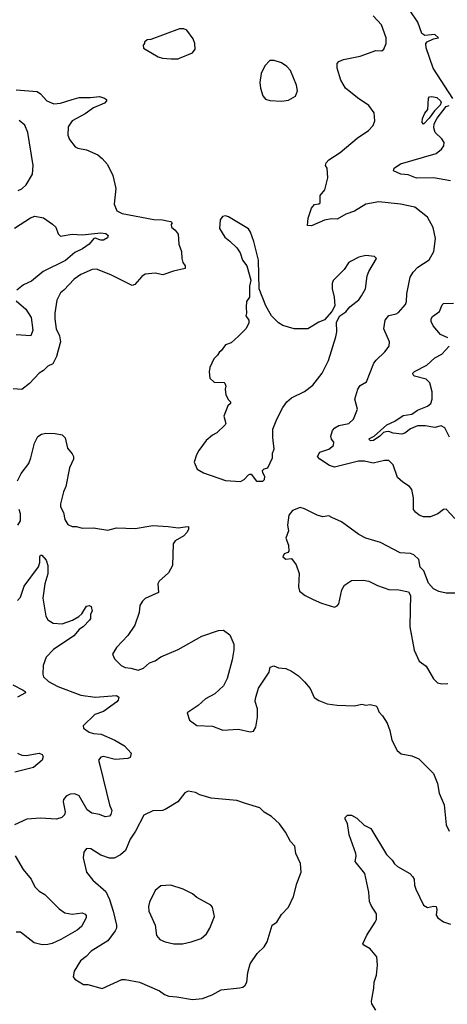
# Model space of a CAD drawing. Extents: x 2087054 to 2277909, y 548907 to 753496.
# Tile 353 of 444: x 2196699 to 2199682, y 711543 to 718412. Entities that reach past the tile are written whole.
import ezdxf

# ---------------------------------------------------------------- set-up
doc = ezdxf.new("R2010")
doc.units = 0

msp = doc.modelspace()

# ---------------------------------------------------------------- linework, layer by layer
at = {"layer": '0CON20XD'}
for points in [[(2199735, 714930.8), (2199675, 714995.8), (2199655, 714994.2), (2199615.4, 714964.6), (2199565, 714943.8), (2199515, 714943.3), (2199486.2, 714955), (2199460, 714975), (2199445.8, 714995), (2199445.6, 715075), (2199434.2, 715135), (2199418.8, 715155), (2199371.2, 715185), (2199335, 715218.8), (2199305.5, 715305.5), (2199275, 715335.8), (2199245, 715336.7), (2199165, 715317.5), (2199105, 715331.4), (2199061.9, 715331.9), (2198895, 715289.6), (2198860.9, 715300.9), (2198793.8, 715345), (2198776.7, 715365), (2198793.8, 715395), (2198856.7, 715415), (2198888.3, 715441.7), (2198890, 715465), (2198874, 715485), (2198869.4, 715505), (2198881.9, 715545), (2198898.6, 715565), (2198925, 715579.6), (2198994.4, 715595.6), (2199027.1, 715625), (2199056, 715695), (2199037.3, 715765), (2199056.9, 715835), (2199075, 715859.3), (2199119.2, 715885), (2199168.6, 716015), (2199185, 716037.5), (2199247.5, 716095), (2199276, 716135), (2199278, 716165), (2199240, 716255), (2199248.1, 716315), (2199275, 716347.8), (2199325, 716359.6), (2199340.8, 716369.2), (2199389.4, 716425), (2199397.8, 716445), (2199400.5, 716499.5), (2199423.8, 716615), (2199445, 716650), (2199476.7, 716685), (2199555, 716735.8), (2199588.1, 716795), (2199598.9, 716885), (2199582.6, 716962.6), (2199544.2, 717035), (2199454.5, 717104.5), (2199355.4, 717125.4), (2199205, 717141.9), (2199113.3, 717125), (2199035, 717076.9), (2198975, 717055.5), (2198915, 717020), (2198875, 717022.2), (2198825, 717013.9), (2198735, 716972.5), (2198707.5, 716975), (2198712.1, 717027.9), (2198735, 717096.7), (2198755, 717121.2), (2198785, 717126.2), (2198795.5, 717134.5), (2198795.9, 717184.1), (2198827.5, 717225), (2198848.3, 717308.3), (2198843.8, 717375), (2198833.3, 717395), (2198836.4, 717413.6), (2198856.7, 717435), (2198935, 717486.2), (2199054.5, 717585.5), (2199131.3, 717638.7), (2199165.5, 717674.5), (2199177.5, 717705), (2199172.7, 717762.7), (2199135, 717812.5), (2199055, 717866.9), (2198971.1, 717935), (2198938.7, 717988.7), (2198914.1, 718074.1), (2198913.3, 718105), (2198925, 718120), (2198957.3, 718132.7), (2199075, 718156), (2199183.2, 718196.8), (2199225.9, 718194.1), (2199240, 718205), (2199256.2, 718245), (2199256, 718285), (2199223.8, 718375), (2199165, 718438)], [(2199720.9, 717860.9), (2199582.9, 718072.9), (2199533.8, 718215), (2199532.5, 718245), (2199542.5, 718257.5), (2199585, 718278.8), (2199620, 718285), (2199595, 718307.5), (2199525, 718302.2), (2199505.6, 718315), (2199476.2, 718395), (2199424.2, 718474.2)], [(2197805, 718137.5), (2197815, 718142.5), (2197905, 718180), (2197922.5, 718205), (2197920, 718245), (2197908.3, 718278.3), (2197865, 718337.5), (2197845, 718347.5), (2197815, 718346.7), (2197615, 718272.5), (2197588.3, 718271.7), (2197570, 718255), (2197570, 718245), (2197560, 718235), (2197563.6, 718213.6), (2197665, 718152.5), (2197695, 718143.3), (2197755, 718137.5), (2197805, 718137.5)], [(2198525, 717844), (2198575, 717851.2), (2198623, 717877), (2198636.7, 717915), (2198630, 717955), (2198587.7, 718057.7), (2198562.5, 718085), (2198525, 718110), (2198475, 718127.5), (2198445, 718127.5), (2198409.3, 718090.7), (2198384.2, 718035.8), (2198374.1, 717974.1), (2198378, 717935), (2198395, 717880), (2198415, 717857.5), (2198445, 717846.7), (2198525, 717844)], [(2196675, 717921.8), (2196820.5, 717910.5), (2196844.5, 717895), (2196888.9, 717845), (2196937.5, 717825), (2196985, 717828.4), (2197064.8, 717855.2), (2197115, 717869.3), (2197192.4, 717867.6), (2197255, 717875.6), (2197291.2, 717865), (2197304, 717855), (2197306, 717845), (2197290.7, 717829.3), (2197215, 717795.7), (2197156, 717755), (2197065.7, 717705), (2197037.1, 717665), (2197034.4, 717605), (2197045.7, 717575), (2197086.2, 717525), (2197105, 717514.5), (2197165, 717504.5), (2197245, 717468.1), (2197275, 717444.2), (2197310.7, 717400.7), (2197348.1, 717325), (2197369.4, 717235), (2197359.4, 717125), (2197377.2, 717077.2), (2197415, 717059.1), (2197635, 717017.5), (2197695, 717016.2), (2197728.9, 717008.9), (2197753.6, 717003.6), (2197762.5, 716995), (2197756.7, 716983.3), (2197758.8, 716965), (2197785, 716943.8), (2197804, 716915), (2197810.6, 716845), (2197828.1, 716795), (2197829.4, 716745), (2197836.9, 716716.9), (2197853.8, 716695), (2197852.5, 716675), (2197771.7, 716658.3), (2197697.3, 716632.7), (2197645, 716643.8), (2197574.2, 716635.8), (2197550.5, 716619.5), (2197503.3, 716565), (2197485, 716556.2), (2197335, 716632.2), (2197235, 716670.9), (2197205, 716668.5), (2197125, 716634.4), (2197079.3, 716600.7), (2197007.1, 716525), (2196982.9, 716507.1), (2196958.9, 716455), (2196945.4, 716365), (2196945.4, 716325), (2196954.7, 716255), (2196977.8, 716205), (2196984.7, 716165), (2196968.5, 716105)], [(2199515, 717683.8), (2199507.5, 717695), (2199508.3, 717721.7), (2199525, 717760), (2199546.7, 717785), (2199550, 717865), (2199557, 717873), (2199573.6, 717876.4), (2199609.2, 717869.2), (2199635.5, 717845.5), (2199638.9, 717835), (2199633.3, 717815), (2199593.1, 717776.9), (2199555, 717724), (2199515, 717683.8)], [(2199705, 717287.1), (2199585, 717308.1), (2199467, 717307), (2199408.3, 717328.3), (2199357.5, 717335), (2199306.4, 717356.4), (2199311.2, 717375), (2199355, 717406.9), (2199605, 717478.9), (2199640.7, 717509.3), (2199658.2, 717531.8), (2199660, 717555), (2199645, 717580), (2199598.6, 717625), (2199587.4, 717657.4), (2199590.4, 717685), (2199611.1, 717725), (2199673.8, 717806.2), (2199695, 717812.9)], [(2196689.1, 717220.9), (2196715, 717232.5), (2196745, 717260), (2196789.2, 717335), (2196792.9, 717395), (2196755.3, 717625.3), (2196734.4, 717675), (2196695, 717709.4)], [(2198240.7, 715189.3), (2198265.9, 715204.1), (2198295, 715237.5), (2198305, 715240), (2198315, 715240), (2198351.7, 715191.7), (2198395, 715192.5), (2198407, 715203), (2198410, 715225), (2198395, 715250), (2198394, 715266), (2198405, 715277.5), (2198430, 715285), (2198463.3, 715355), (2198462.3, 715387.7), (2198473.8, 715415), (2198464.1, 715495.9), (2198466, 715555), (2198492, 715625), (2198535, 715706.7), (2198563.3, 715745), (2198595, 715772.5), (2198685, 715818.8), (2198745, 715861.2), (2198808.6, 715945), (2198852.5, 716035), (2198905, 716200), (2198911.2, 716235), (2198908.3, 716301.7), (2198933.6, 716346.4), (2198975, 716372.5), (2199002.3, 716407.7), (2199063.9, 716456.1), (2199084.1, 716485.9), (2199111.2, 716535), (2199124, 716625), (2199134.3, 716655.7), (2199187.5, 716745), (2199175, 716760), (2199113.9, 716766.1), (2199065, 716753.8), (2199007.5, 716725), (2198993.8, 716715), (2198961.7, 716668.3), (2198887, 716593), (2198879.3, 716570.7), (2198880, 716535), (2198893.3, 716475), (2198897.5, 716415), (2198877.5, 716375), (2198825, 716317.5), (2198785, 716301.2), (2198710, 716255), (2198615, 716256), (2198535, 716278), (2198505, 716296.2), (2198455, 716346.7), (2198415.7, 716415.7), (2198368.8, 716535), (2198366.2, 716735), (2198333.3, 716865), (2198309.5, 716929.5), (2198295, 716952.5), (2198155, 717036.7), (2198135, 717042.5), (2198115, 717037.5), (2198097.5, 717015), (2198093.3, 716955), (2198130, 716895), (2198166.1, 716866.1), (2198215, 716820), (2198236.7, 716785), (2198253.3, 716735), (2198283.3, 716695), (2198312.5, 716595), (2198303, 716553), (2198302.5, 716475), (2198282.5, 716445), (2198280, 716405), (2198282.5, 716365), (2198277.5, 716345), (2198297.5, 716315), (2198296.7, 716295), (2198277.5, 716255), (2198226.4, 716203.6), (2198175, 716157.5), (2198135, 716142.5), (2198105, 716102.5), (2198092.5, 716095), (2198079.3, 716070.7), (2198053.9, 716046.1), (2198026.7, 715985), (2198020, 715955), (2198025, 715910), (2198055, 715882.5), (2198125, 715880), (2198130, 715875), (2198137.5, 715855), (2198132.5, 715835), (2198136.7, 715795), (2198155, 715760), (2198170, 715745), (2198170, 715735), (2198151.7, 715718.3), (2198124, 715645), (2198136.7, 715595), (2198133.3, 715585), (2198075, 715530), (2198045, 715513.3), (2198001.2, 715475), (2197950, 715405), (2197933.3, 715375), (2197917.5, 715325), (2197937, 715277), (2197980.5, 715250.5), (2198135, 715198), (2198240.7, 715189.3)], [(2196663.1, 716956.9), (2196775, 717030), (2196805, 717041.4), (2196865, 717029.7), (2196928.9, 716985), (2196950.5, 716965), (2196966.6, 716916.6), (2196985, 716900.6), (2197065, 716916.2), (2197135, 716910), (2197266.3, 716923.7), (2197300.4, 716920.4), (2197316.2, 716906.2), (2197310.7, 716889.3), (2197285, 716873.1), (2197265, 716873.6), (2197225, 716888), (2197215.8, 716884.2), (2197183.1, 716845), (2197137.6, 716812.4), (2197083.4, 716786.6), (2197018.3, 716731.7), (2196862.9, 716655), (2196782.7, 716587.3), (2196725, 716561.4)], [(2196725, 716561.4), (2196679.2, 716525)], [(2196675, 716450.8), (2196741.3, 716391.3), (2196778.9, 716335), (2196791.9, 716245), (2196777.5, 716205), (2196675, 716212.9)], [(2199685, 716191.2), (2199635, 716216.2), (2199584.3, 716275), (2199570, 716305), (2199570, 716325), (2199579.8, 716340.2), (2199626.9, 716375), (2199646.7, 716423.3), (2199655, 716430.8), (2199726.2, 716433.8)], [(2196968.5, 716105), (2196957.1, 716062.9), (2196929.6, 716010.4), (2196896.4, 715993.6), (2196866.4, 715963.6), (2196835.5, 715944.5), (2196767, 715873), (2196715, 715832), (2196655, 715835.8)], [(2199698.5, 715498.5), (2199665.8, 715565), (2199638.5, 715578.5), (2199595, 715567.3), (2199528.2, 715578.2), (2199475, 715577.6), (2199425, 715556.5), (2199385, 715526), (2199365, 715519.2), (2199305, 715526.8), (2199275, 715537.9), (2199252.5, 715537.5), (2199237.8, 715532.2), (2199211.2, 715505), (2199166.9, 715475), (2199146.2, 715473.8), (2199134.5, 715485), (2199139.4, 715490.6), (2199172.8, 715507.2), (2199260.5, 715585), (2199315, 715611.1), (2199375, 715651.4), (2199435, 715659.5), (2199475, 715688), (2199544.4, 715715), (2199566.7, 715735), (2199577.1, 715765), (2199575.7, 715814.3), (2199559.3, 715879.3), (2199535, 715902.9), (2199453.3, 715925), (2199443.3, 715933.3), (2199440.8, 715945), (2199452.2, 715957.8), (2199538.7, 716001.3), (2199595, 716053.1), (2199645, 716078.6), (2199695, 716133.8)], [(2196684, 715195), (2196709.2, 715245), (2196762.5, 715315), (2196778, 715355), (2196802.6, 715457.4), (2196826.8, 715503.2), (2196850.9, 715519.1), (2196882.1, 715527.9), (2196945.9, 715525.9), (2196995, 715516.2), (2197016.7, 715495), (2197031.7, 715421.7), (2197065, 715382.5), (2197073.6, 715363.6), (2197073.8, 715345), (2197046.2, 715285), (2197020.8, 715155), (2197005, 715117.5), (2196984, 715035), (2196984.3, 715014.3), (2197003.9, 714973.9), (2197014.3, 714924.3), (2197035, 714890), (2197065, 714876.7), (2197095, 714876.2), (2197135, 714864), (2197215, 714866.2), (2197315, 714850.8), (2197375, 714866.2), (2197505, 714862.5), (2197627.3, 714882.7), (2197735, 714877.1), (2197805, 714865.7), (2197853.8, 714873.8), (2197877, 714877), (2197876.2, 714855), (2197865.7, 714835), (2197845, 714811.4), (2197785, 714776), (2197769.2, 714755), (2197765, 714603.3), (2197736.4, 714553.6), (2197671.2, 714495), (2197664, 714475), (2197666.7, 714415), (2197575, 714374.3), (2197555.7, 714355), (2197538.1, 714325), (2197533.1, 714275), (2197502.7, 714187.3), (2197454.3, 714115.7), (2197375, 714032.5), (2197347.5, 713985), (2197361.7, 713951.7), (2197406.4, 713906.4), (2197435, 713891.2), (2197475, 713888.8), (2197525, 713874.2), (2197562.9, 713887.1), (2197604.5, 713925.5), (2197645, 713939.2), (2197683.2, 713966.8), (2197805, 714018), (2197970.7, 714110.7), (2198085, 714151.2), (2198121.7, 714151.7), (2198165, 714120), (2198193.3, 714055), (2198194, 714015), (2198182, 713945), (2198146.2, 713815), (2198120, 713765), (2198060.5, 713709.5), (2197995, 713673.8), (2197945, 713626.7), (2197867.5, 713575), (2197883.3, 713525), (2197935, 713486.7), (2198045, 713483.8), (2198116.1, 713456.1), (2198225, 713462), (2198306.4, 713443.6), (2198330.7, 713449.3), (2198346.7, 713475), (2198357.5, 713545), (2198357.5, 713605), (2198342.9, 713655), (2198344.4, 713675.6), (2198365, 713747.5), (2198440.7, 713859.3), (2198447.5, 713895), (2198473, 713903), (2198505, 713890), (2198555, 713886), (2198595.7, 713865.7), (2198643.9, 713833.9), (2198685, 713792.5), (2198726.7, 713745), (2198753.6, 713683.6), (2198785, 713662.5), (2198845, 713640), (2198915, 713630), (2199034.2, 713625.8), (2199085, 713635.8), (2199115, 713628.8), (2199145, 713634), (2199182.5, 713625), (2199193.3, 713615), (2199205, 713582.5), (2199231.2, 713555), (2199263.3, 713505), (2199282.3, 713452.3), (2199295.9, 713385.9), (2199332.3, 713312.3), (2199360.5, 713290.5), (2199435, 713276), (2199484.1, 713254.1), (2199585, 713152.5), (2199614.1, 713084.1), (2199626.2, 713015), (2199660, 712935), (2199673.6, 712793.6), (2199695, 712750)], [(2196685.4, 714884.6), (2196704.4, 714915), (2196704.4, 714965), (2196695, 714993.8)], [(2199739.7, 714410.3), (2199675, 714410.6), (2199622.6, 714422.6), (2199585, 714440.8), (2199551.3, 714481.3), (2199517.5, 714567.5), (2199492.3, 714592.3), (2199482.5, 714645), (2199448.9, 714678.9), (2199425, 714688.1), (2199352.7, 714692.7), (2199215, 714764), (2199115, 714793.8), (2199065, 714821.2), (2198945, 714908.8), (2198877.7, 714937.7), (2198855, 714950), (2198815, 714944), (2198774.2, 714954.2), (2198685, 715000), (2198655, 715007.5), (2198601.7, 714988.3), (2198577.5, 714955), (2198567.5, 714885), (2198573.3, 714845), (2198556.7, 714795), (2198573.8, 714745), (2198576.7, 714705), (2198570, 714695), (2198543.8, 714685), (2198534.4, 714665), (2198555, 714649.2), (2198595, 714652.5), (2198627.7, 714607.7), (2198647.7, 714547.7), (2198643.3, 714455), (2198650, 714425), (2198690, 714395), (2198746.4, 714366.4), (2198805, 714340), (2198895, 714312.5), (2198915, 714323.3), (2198925, 714337.5), (2198946, 714435), (2198965, 714466.2), (2199015, 714499.2), (2199095, 714501.2), (2199135, 714493.8), (2199195, 714464), (2199275, 714436.7), (2199345, 714433.3), (2199411.2, 714421.2), (2199426, 714395), (2199422, 714295), (2199420, 714175), (2199452.1, 714012.1), (2199485, 713937.5), (2199535, 713902.5), (2199585, 713813.8), (2199614.5, 713784.5), (2199645, 713777.5), (2199685, 713780.8)], [(2196685, 714360), (2196705, 714383.8), (2196730.9, 714459.1), (2196829.4, 714595), (2196840.6, 714625), (2196838.8, 714665), (2196844.1, 714675.9), (2196854, 714676), (2196885, 714640), (2196895.4, 714605), (2196894.7, 714545.3), (2196873.8, 714475), (2196860, 714375), (2196880.9, 714250.9), (2196894.6, 714224.6), (2196932.2, 714202.2), (2196995, 714196.4), (2197067.1, 714222.9), (2197111.7, 714248.3), (2197132.2, 714267.8), (2197165, 714320), (2197184.1, 714324.1), (2197197.7, 714317.7), (2197204, 714285), (2197194.2, 714265), (2197194.3, 714235), (2197187.4, 714222.6), (2197145, 714179.5), (2197115, 714158.5), (2197076.2, 714113.8), (2196935, 714017.5), (2196885, 713963.3), (2196864.1, 713905.9), (2196860, 713845), (2196866.1, 713826.1), (2196901.2, 713795), (2196965, 713758.9), (2197125, 713699.7), (2197225.2, 713685.2), (2197375, 713697.9), (2197391.9, 713685), (2197386.7, 713665), (2197376.4, 713653.6), (2197285, 713585.6), (2197223.3, 713565), (2197142.5, 713485), (2197145, 713470), (2197185, 713442), (2197215, 713431.9), (2197267.4, 713427.4), (2197364, 713385), (2197431.2, 713345), (2197476.2, 713295), (2197470, 713265), (2197453.6, 713256.4), (2197365, 713251.5), (2197285, 713270.8), (2197265, 713266), (2197250, 713245), (2197261.2, 713201.2), (2197325.6, 712935), (2197341.9, 712895), (2197335, 712866.7), (2197325.5, 712854.5), (2197295, 712850), (2197255, 712866), (2197203.3, 712875), (2197169.4, 712899.4), (2197115, 712997.5), (2197085, 713011.9), (2197052.4, 713007.6), (2197023.8, 712995), (2197005, 712972.5), (2197002.9, 712955), (2197017.5, 712885), (2197010.8, 712865), (2196994.4, 712845.6), (2196955, 712833.3), (2196845, 712840.9), (2196750, 712835), (2196663.3, 712795)], [(2196651, 713771), (2196723.8, 713735), (2196737.5, 713725), (2196740, 713715), (2196683.9, 713686.1)], [(2196685, 713294.6), (2196715, 713279.6), (2196745, 713279.1), (2196835, 713294.5), (2196856.2, 713285), (2196862.5, 713272.5), (2196855.7, 713245), (2196795.5, 713195), (2196665, 713162.9)], [(2197905, 711576), (2197975, 711584), (2198041.7, 711608.3), (2198105, 711643.3), (2198233, 711657), (2198255, 711662.5), (2198273, 711677), (2198283, 711697), (2198290, 711765), (2198308, 711825), (2198355, 711897.5), (2198405, 711942.5), (2198425, 711977.5), (2198460, 712095), (2198493.9, 712116.1), (2198525, 712170), (2198575, 712220), (2198610, 712295), (2198632, 712385), (2198663.3, 712465), (2198658, 712525), (2198626.2, 712595), (2198618.8, 712645), (2198589.5, 712679.5), (2198553.6, 712743.6), (2198511.7, 712801.7), (2198455, 712853.3), (2198405, 712882.5), (2198374, 712914), (2198274.2, 712944.2), (2198213.6, 712963.6), (2198035, 712980.8), (2197955, 713004.2), (2197925, 713019.2), (2197875, 713030), (2197852, 713018), (2197802.5, 712955), (2197715, 712901.2), (2197695.9, 712894.1), (2197628.6, 712891.4), (2197565, 712862.5), (2197508.3, 712751.7), (2197470.6, 712695), (2197436.7, 712615), (2197402.5, 712585), (2197358.3, 712561.7), (2197325, 712561.4), (2197265, 712584.2), (2197195, 712626.7), (2197165, 712630), (2197147.5, 712605), (2197142.5, 712565), (2197166.2, 712465), (2197208.8, 712408.8), (2197299.7, 712329.7), (2197325.6, 712275), (2197351.9, 712191.9), (2197374.2, 712095), (2197374.2, 712075), (2197365.6, 712055), (2197315.3, 711984.7), (2197197.6, 711912.4), (2197164.2, 711875.8), (2197124.4, 711845.6), (2197078.8, 711775), (2197072.5, 711735), (2197085, 711717.5), (2197145, 711681.2), (2197175, 711681.2), (2197275, 711652), (2197412.5, 711715), (2197435.9, 711715.9), (2197535, 711698), (2197675, 711635.8), (2197710.3, 711610.3), (2197738.8, 711598.8), (2197795, 711595.7), (2197905, 711576)], [(2199182.6, 711502.6), (2199156.2, 711545), (2199154.1, 711564.1), (2199170.8, 711655), (2199172.3, 711697.7), (2199188, 711745), (2199195.8, 711815), (2199190, 711875), (2199145, 711930), (2199100, 711955), (2199093.3, 711965), (2199121.2, 712025), (2199180, 712115), (2199188.6, 712135), (2199189.2, 712175), (2199151.7, 712231.7), (2199140.3, 712260.3), (2199135.6, 712325), (2199106, 712455), (2199038.3, 712538.3), (2199046.2, 712575), (2199044, 712595), (2198997.5, 712725), (2198986, 712805), (2198968.8, 712835), (2198970, 712845), (2198985, 712862.5), (2199015, 712861.2), (2199050.3, 712840.3), (2199102.7, 712792.7), (2199149.4, 712769.4), (2199258.2, 712588.2), (2199297.9, 712547.9), (2199313.2, 712523.2), (2199335, 712503.8), (2199420, 712455), (2199440, 712435), (2199450, 712415), (2199452.9, 712375), (2199463.3, 712345), (2199515, 712234.2), (2199545, 712218.2), (2199585, 712227.5), (2199605, 712225.8), (2199609.4, 712205), (2199603.3, 712165), (2199615, 712145.8), (2199655, 712119.2), (2199705, 712101.9)], [(2196667.5, 712577.5), (2196722.7, 712482.7), (2196780, 712415), (2196805, 712363.3), (2196835, 712332), (2196875, 712308.8), (2196975, 712208.9), (2197015, 712181.8), (2197065, 712171.2), (2197135, 712180.8), (2197155, 712171.2), (2197162.5, 712162.5), (2197162.9, 712145), (2197130, 712085), (2197100.4, 712059.6), (2196986.3, 711993.7), (2196925, 711966.1), (2196895, 711959.6), (2196855, 711957.9), (2196801.2, 711971.2), (2196705, 712045.7), (2196675, 712046.9)], [(2197774.3, 711964.3), (2197835, 711964.4), (2197895, 711977.5), (2197965, 712002), (2198003.3, 712035), (2198026.7, 712075), (2198057.5, 712155), (2198045, 712220), (2198033.6, 712233.6), (2197935, 712287.5), (2197905, 712312.5), (2197840, 712345), (2197753, 712373), (2197685, 712368.8), (2197644.3, 712335.7), (2197604.5, 712255.5), (2197597.1, 712225), (2197601.3, 712191.3), (2197643.8, 712095), (2197653, 712023), (2197677.5, 711995), (2197715, 711978.8), (2197774.3, 711964.3)]]:
    msp.add_lwpolyline(points, dxfattribs=at)

doc.saveas('drawing.dxf')
